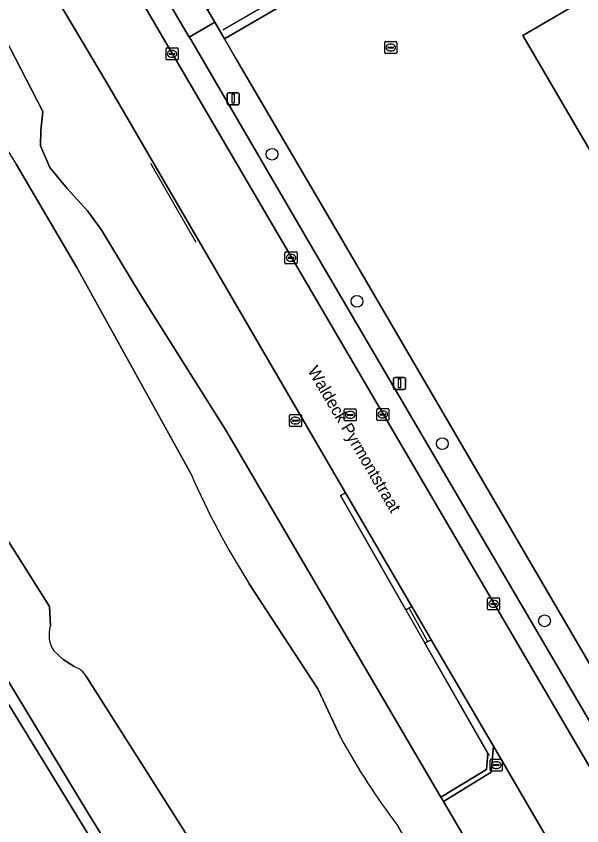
# Model space of a CAD drawing. Extents: x 157692 to 159674, y 381452 to 383291.
# Drawn here: x 159285.9 to 159332.9, y 382377.8 to 382445.1 of the extents above; entities that cross this region are included whole.
import ezdxf

# ---------------------------------------------------------------- set-up
doc = ezdxf.new("R2010")
doc.units = 0
for name, color, linetype in [('IMGEO_Boom', 7, 'Continuous'), ('IMGEO_Erf', 7, 'Continuous'), ('IMGEO_Groenvoorziening', 7, 'Continuous'), ('IMGEO_Haag', 7, 'Continuous'), ('IMGEO_Hek', 7, 'Continuous'), ('IMGEO_Kolk', 7, 'Continuous'), ('IMGEO_Lichtmast', 7, 'Continuous'), ('IMGEO_Oever', 7, 'Continuous'), ('IMGEO_Openbare_ruimte_label', 7, 'Continuous'), ('IMGEO_Pand', 7, 'Continuous'), ('IMGEO_Parkeervlak_open', 7, 'Continuous'), ('IMGEO_Rijbaan_lokaal_open', 7, 'Continuous'), ('IMGEO_Rioolput', 7, 'Continuous'), ('IMGEO_Terreindeel_gesloten', 7, 'Continuous'), ('IMGEO_Voetpad_open', 7, 'Continuous'), ('IMGEO_Waterloop', 7, 'Continuous')]:
    doc.layers.add(name, color=color, linetype=linetype)

msp = doc.modelspace()

# ---------------------------------------------------------------- linework, layer by layer
at = {"layer": 'IMGEO_Boom'}
for centre in [(159307.179, 382433.582), (159314.226, 382421.363), (159321.321, 382409.537), (159329.807, 382394.822)]:
    msp.add_circle(centre, 0.489, dxfattribs=at)
at = {"layer": 'IMGEO_Erf'}
msp.add_lwpolyline([(159273.494, 382285.815), (159328.456, 382317.435), (159293.957, 382373.753), (159216.622, 382500), (159163.39, 382587.536), (159160.939, 382586.067), (159166.124, 382577.149), (159166.385, 382577.301), (159191.551, 382534.13), (159211.779, 382499.43), (159076.554, 382420.561), (159081.564, 382412.044), (159085.887, 382414.558), (159216.554, 382490.535), (159226.388, 382473.62), (159095.722, 382397.643), (159091.399, 382395.129), (159092.197, 382393.998), (159087.731, 382391.406), (159103.11, 382364.958), (159146.26, 382291.081)], dxfattribs=at)
at = {"layer": 'IMGEO_Groenvoorziening'}
for points in [[(159100.046, 382645.519), (159078.203, 382650.857), (159076.104, 382647.916), (159080.455, 382646.929), (159098.175, 382642.914), (159098.749, 382642.784), (159099.289, 382643.642), (159132.191, 382635.506), (159160.939, 382586.067), (159163.39, 382587.536), (159216.622, 382500), (159293.957, 382373.753), (159328.456, 382317.435), (159329.14, 382317.829), (159327.116, 382321.868), (159322.263, 382328.528), (159318.309, 382335.473), (159308.31, 382351.805), (159304.782, 382357.823)], [(159284.449, 382444.232), (159288.131, 382437.12), (159287.975, 382435.559), (159287.943, 382434.28), (159288.722, 382432.471), (159290.168, 382430.741), (159291.853, 382428.893), (159292.995, 382427.335), (159296.187, 382422.011), (159303.345, 382410.653), (159321.208, 382380.165), (159324.993, 382382.475), (159325.107, 382383.792), (159319.878, 382392.953), (159320.399, 382393.232), (159320.332, 382393.347), (159318.789, 382395.995), (159318.293, 382395.729), (159312.869, 382405.231), (159313.272, 382405.463), (159303.739, 382421.825), (159293.441, 382439.523), (159287.745, 382449.134), (159275.868, 382469.49)], [(159299.234, 382366.981), (159291.836, 382378.919), (159258.054, 382434.793), (159246.143, 382454.219)], [(159307.863, 382449.081), (159301.811, 382445.581), (159302.41, 382444.558), (159303.229, 382443.159), (159310.1, 382447.18)]]:
    msp.add_lwpolyline(points, dxfattribs=at)
for points in [[(159313.272, 382405.463), (159312.869, 382405.231), (159318.293, 382395.729), (159318.789, 382395.995)], [(159320.399, 382393.232), (159319.878, 382392.953), (159325.107, 382383.792), (159324.993, 382382.475), (159321.208, 382380.165), (159321.309, 382379.992), (159321.409, 382379.821), (159325.373, 382382.239), (159325.562, 382384.407)], [(159328.507, 382379.372), (159325.562, 382384.407), (159325.373, 382382.239), (159321.409, 382379.821), (159332.31, 382361.215), (159335.922, 382363.43), (159337.377, 382361.057), (159333.718, 382358.813), (159334.143, 382358.087), (159339.291, 382360.93), (159337.698, 382363.63)]]:
    msp.add_lwpolyline(points, close=True, dxfattribs=at)
at = {"layer": 'IMGEO_Haag'}
for points in [[(159313.272, 382405.463), (159312.869, 382405.231), (159318.293, 382395.729), (159318.789, 382395.995)], [(159320.399, 382393.232), (159319.878, 382392.953), (159325.107, 382383.792), (159324.993, 382382.475), (159321.208, 382380.165), (159321.309, 382379.992), (159321.409, 382379.821), (159325.373, 382382.239), (159325.562, 382384.407)]]:
    msp.add_lwpolyline(points, close=True, dxfattribs=at)
at = {"layer": 'IMGEO_Hek'}
for points in [[(159328.456, 382317.435), (159293.957, 382373.753), (159216.622, 382500), (159163.39, 382587.536)], [(159303.095, 382443.909), (159309.735, 382447.788), (159316.579, 382451.786), (159352.225, 382472.611), (159359.03, 382476.586), (159359.275, 382476.729), (159435.803, 382521.289)], [(159300.885, 382426.259), (159297.097, 382432.817)], [(159312.869, 382405.231), (159319.878, 382392.953), (159325.199, 382383.631)], [(159320.099, 382393.136), (159318.555, 382395.87)]]:
    msp.add_lwpolyline(points, dxfattribs=at)
at = {"layer": 'IMGEO_Kolk'}
for p, q in [((159298.372, 382441.491), (159298.372, 382442.343)), ((159298.447, 382442.417), (159299.299, 382442.417)), ((159298.86, 382442.197), (159298.885, 382442.197)), ((159299.373, 382442.343), (159299.373, 382441.491)), ((159298.631, 382441.911), (159298.631, 382441.923)), ((159299.069, 382441.874), (159298.671, 382441.874)), ((159298.674, 382441.96), (159299.072, 382441.96)), ((159298.883, 382441.637), (159298.858, 382441.637)), ((159299.115, 382441.923), (159299.115, 382441.911)), ((159299.299, 382441.417), (159298.447, 382441.417)), ((159308.25, 382424.55), (159308.25, 382425.402)), ((159308.325, 382425.476), (159309.177, 382425.476)), ((159309.251, 382425.402), (159309.251, 382424.55)), ((159308.509, 382424.97), (159308.509, 382424.982)), ((159308.947, 382424.933), (159308.549, 382424.933)), ((159308.552, 382425.019), (159308.95, 382425.019)), ((159308.761, 382424.696), (159308.736, 382424.696)), ((159308.738, 382425.256), (159308.763, 382425.256)), ((159308.993, 382424.982), (159308.993, 382424.97)), ((159309.177, 382424.476), (159308.325, 382424.476)), ((159315.874, 382411.528), (159315.874, 382412.38)), ((159315.949, 382412.454), (159316.801, 382412.454)), ((159316.133, 382411.948), (159316.133, 382411.96)), ((159316.571, 382411.911), (159316.173, 382411.911)), ((159316.176, 382411.997), (159316.574, 382411.997)), ((159316.362, 382412.234), (159316.387, 382412.234)), ((159316.617, 382411.96), (159316.617, 382411.948)), ((159316.875, 382412.38), (159316.875, 382411.528)), ((159316.801, 382411.454), (159315.949, 382411.454)), ((159316.385, 382411.674), (159316.36, 382411.674)), ((159325.079, 382395.8), (159325.079, 382396.652)), ((159325.154, 382396.726), (159326.006, 382396.726)), ((159325.567, 382396.506), (159325.592, 382396.506)), ((159326.08, 382396.652), (159326.08, 382395.8)), ((159325.338, 382396.22), (159325.338, 382396.232)), ((159325.776, 382396.183), (159325.378, 382396.183)), ((159325.381, 382396.269), (159325.779, 382396.269)), ((159325.59, 382395.946), (159325.565, 382395.946)), ((159325.822, 382396.232), (159325.822, 382396.22)), ((159326.006, 382395.726), (159325.154, 382395.726))]:
    msp.add_line(p, q, dxfattribs=at)
for points in [[(159298.372, 382441.491), (159298.372, 382442.343)], [(159298.447, 382442.417), (159299.299, 382442.417)], [(159299.373, 382442.343), (159299.373, 382441.491)], [(159299.299, 382441.417), (159298.447, 382441.417)], [(159308.25, 382424.55), (159308.25, 382425.402)], [(159308.325, 382425.476), (159309.177, 382425.476)], [(159309.251, 382425.402), (159309.251, 382424.55)], [(159309.177, 382424.476), (159308.325, 382424.476)], [(159315.874, 382411.528), (159315.874, 382412.38)], [(159315.949, 382412.454), (159316.801, 382412.454)], [(159316.875, 382412.38), (159316.875, 382411.528)], [(159316.801, 382411.454), (159315.949, 382411.454)], [(159325.079, 382395.8), (159325.079, 382396.652)], [(159325.154, 382396.726), (159326.006, 382396.726)], [(159326.08, 382396.652), (159326.08, 382395.8)], [(159326.006, 382395.726), (159325.154, 382395.726)]]:
    msp.add_lwpolyline(points, dxfattribs=at)
for centre, radius, start, end in [((159298.449, 382442.341), 0.0765, 91.55205, 178.44795), ((159298.449, 382442.341), 0.0765, 91.55205, 178.44795), ((159299.297, 382442.341), 0.0765, 1.55205, 88.44795), ((159299.297, 382442.341), 0.0765, 1.55205, 88.44795), ((159298.449, 382441.493), 0.0765, 181.55205, 268.44795), ((159298.449, 382441.493), 0.0765, 181.55205, 268.44795), ((159298.671, 382441.92), 0.0403, 85.87752, 175.75265), ((159298.668, 382441.91), 0.0366, 178.93798, 274.71019), ((159299.072, 382441.917), 0.043, 264.86636, 352.45326), ((159299.076, 382441.922), 0.0386, 1.73085, 96.63898), ((159299.297, 382441.493), 0.0765, 271.55205, 358.44795), ((159299.297, 382441.493), 0.0765, 271.55205, 358.44795), ((159308.327, 382425.4), 0.0765, 91.55205, 178.44795), ((159308.327, 382425.4), 0.0765, 91.55205, 178.44795), ((159309.175, 382425.4), 0.0765, 1.55205, 88.44795), ((159309.175, 382425.4), 0.0765, 1.55205, 88.44795), ((159308.549, 382424.979), 0.0403, 85.87752, 175.75265), ((159308.546, 382424.969), 0.0366, 178.93798, 274.71019), ((159308.95, 382424.976), 0.043, 264.86636, 352.45326), ((159308.954, 382424.981), 0.0386, 1.73085, 96.63898), ((159308.327, 382424.552), 0.0765, 181.55205, 268.44795), ((159308.327, 382424.552), 0.0765, 181.55205, 268.44795), ((159309.175, 382424.552), 0.0765, 271.55205, 358.44795), ((159309.175, 382424.552), 0.0765, 271.55205, 358.44795), ((159315.951, 382412.378), 0.0765, 91.55205, 178.44795), ((159315.951, 382412.378), 0.0765, 91.55205, 178.44795), ((159316.173, 382411.957), 0.0403, 85.87752, 175.75265), ((159316.17, 382411.947), 0.0366, 178.93798, 274.71019), ((159316.574, 382411.954), 0.043, 264.86636, 352.45326), ((159316.578, 382411.959), 0.0386, 1.73085, 96.63898), ((159316.799, 382412.378), 0.0765, 1.55205, 88.44795), ((159316.799, 382412.378), 0.0765, 1.55205, 88.44795), ((159315.951, 382411.53), 0.0765, 181.55205, 268.44795), ((159315.951, 382411.53), 0.0765, 181.55205, 268.44795), ((159316.799, 382411.53), 0.0765, 271.55205, 358.44795), ((159316.799, 382411.53), 0.0765, 271.55205, 358.44795), ((159325.156, 382396.65), 0.0765, 91.55205, 178.44795), ((159325.156, 382396.65), 0.0765, 91.55205, 178.44795), ((159326.004, 382396.65), 0.0765, 1.55205, 88.44795), ((159326.004, 382396.65), 0.0765, 1.55205, 88.44795), ((159325.156, 382395.802), 0.0765, 181.55205, 268.44795), ((159325.156, 382395.802), 0.0765, 181.55205, 268.44795), ((159325.378, 382396.229), 0.0403, 85.87752, 175.75265), ((159325.375, 382396.219), 0.0366, 178.93798, 274.71019), ((159325.779, 382396.226), 0.043, 264.86636, 352.45326), ((159325.783, 382396.231), 0.0386, 1.73085, 96.63898), ((159326.004, 382395.802), 0.0765, 271.55205, 358.44795), ((159326.004, 382395.802), 0.0765, 271.55205, 358.44795)]:
    msp.add_arc(centre, radius, start, end, dxfattribs=at)
for centre, major_axis, ratio, start_param, end_param in [((159298.859, 382441.917), (-0.387, 0.002), 0.722429, 4.712389, 7.853982), ((159298.884, 382441.917), (-0.39, 0.002), 0.717154, 1.570796, 4.712389), ((159308.737, 382424.976), (-0.387, 0.002), 0.722429, 4.712389, 7.853982), ((159308.762, 382424.976), (-0.39, 0.002), 0.717154, 1.570796, 4.712389), ((159316.361, 382411.954), (-0.387, 0.002), 0.722429, 4.712389, 7.853982), ((159316.386, 382411.954), (-0.39, 0.002), 0.717154, 1.570796, 4.712389), ((159325.566, 382396.226), (-0.387, 0.002), 0.722429, 4.712389, 7.853982), ((159325.591, 382396.226), (-0.39, 0.002), 0.717154, 1.570796, 4.712389)]:
    msp.add_ellipse(centre, major_axis=major_axis, ratio=ratio, start_param=start_param, end_param=end_param, dxfattribs=at)
at = {"layer": 'IMGEO_Lichtmast'}
for p, q in [((159303.449, 382437.797), (159303.449, 382438.597)), ((159303.449, 382438.597), (159303.449, 382437.797)), ((159303.549, 382438.697), (159304.339, 382438.697)), ((159304.339, 382438.697), (159303.549, 382438.697)), ((159304.439, 382438.597), (159304.439, 382437.797)), ((159304.439, 382437.797), (159304.439, 382438.597)), ((159304.339, 382437.697), (159303.549, 382437.697)), ((159303.549, 382437.697), (159304.339, 382437.697)), ((159317.264, 382414.147), (159317.264, 382414.947)), ((159317.264, 382414.947), (159317.264, 382414.147)), ((159317.364, 382415.047), (159318.154, 382415.047)), ((159318.154, 382415.047), (159317.364, 382415.047)), ((159318.254, 382414.947), (159318.254, 382414.147)), ((159318.254, 382414.147), (159318.254, 382414.947)), ((159318.154, 382414.047), (159317.364, 382414.047)), ((159317.364, 382414.047), (159318.154, 382414.047))]:
    msp.add_line(p, q, dxfattribs=at)
for points in [[(159303.869, 382438.572), (159304.019, 382438.572), (159304.019, 382437.822), (159303.869, 382437.822), (159303.869, 382438.572)], [(159317.684, 382414.922), (159317.834, 382414.922), (159317.834, 382414.172), (159317.684, 382414.172), (159317.684, 382414.922)]]:
    msp.add_lwpolyline(points, dxfattribs=at)
for centre, start, end in [((159303.549, 382438.597), 90, 180), ((159303.549, 382438.597), 90, 180), ((159304.339, 382438.597), 0, 90), ((159304.339, 382438.597), 360, 90), ((159303.549, 382437.797), 180, 270), ((159303.549, 382437.797), 180, 270), ((159304.339, 382437.797), 270, 0), ((159304.339, 382437.797), 270, 0), ((159317.364, 382414.947), 90, 180), ((159317.364, 382414.947), 90, 180), ((159318.154, 382414.947), 0, 90), ((159318.154, 382414.947), 360, 90), ((159317.364, 382414.147), 180, 270), ((159317.364, 382414.147), 180, 270), ((159318.154, 382414.147), 270, 0), ((159318.154, 382414.147), 270, 0)]:
    msp.add_arc(centre, 0.1, start, end, dxfattribs=at)
at = {"layer": 'IMGEO_Oever'}
for points in [[(159246.143, 382454.219), (159258.054, 382434.793), (159291.836, 382378.919), (159299.234, 382366.981)], [(159332.31, 382361.215), (159321.409, 382379.821), (159321.309, 382379.992), (159321.208, 382380.165), (159303.345, 382410.653), (159296.187, 382422.011), (159292.995, 382427.335), (159291.853, 382428.893), (159290.168, 382430.741), (159288.722, 382432.471), (159287.943, 382434.28), (159287.975, 382435.559), (159288.131, 382437.12), (159284.449, 382444.232)], [(159285.925, 382432.759), (159290.948, 382424.18), (159300.451, 382406.992)], [(159288.761, 382394.384), (159288.68, 382396.015), (159283.195, 382404.698)], [(159305.28, 382397.893), (159310.977, 382389.162), (159312.886, 382385.108)], [(159290.735, 382391.011), (159289.831, 382391.594), (159289.038, 382392.321)], [(159340.281, 382308.847), (159333.902, 382319.981), (159330.706, 382325.766), (159323.425, 382338.014), (159302.328, 382373.506), (159291.763, 382390.163)], [(159317.614, 382377.789), (159338.465, 382340.451), (159340.516, 382341.612), (159342.046, 382338.908), (159343.776, 382335.848), (159341.693, 382334.67), (159342.27, 382333.637), (159349.498, 382328.853), (159355.884, 382317.892), (159357.958, 382319.063)]]:
    msp.add_lwpolyline(points, dxfattribs=at)
for centre, radius, start, end in [((159400.152, 382505.078), 135.196, 207.02079, 212.33866), ((159361.04, 382433.317), 66.061, 203.48403, 212.42734), ((159291.156, 382393.656), 2.504, 163.08519, 212.2096), ((159290.245, 382389.37), 1.712, 27.58161, 73.37976), ((159364.733, 382413.414), 59.071, 208.6325, 217.0916)]:
    msp.add_arc(centre, radius, start, end, dxfattribs=at)
at = {"layer": 'IMGEO_Pand'}
msp.add_lwpolyline([(159382.243, 382434.507), (159377.555, 382431.744), (159363.704, 382455.458), (159359.858, 382462.043), (159346.154, 382454.048), (159345.728, 382454.744), (159345.43, 382454.569), (159345.558, 382454.331), (159341.762, 382452.105), (159341.622, 382452.348), (159341.32, 382452.172), (159341.704, 382451.459), (159328.018, 382443.448), (159364.288, 382381.326), (159396.151, 382399.933), (159381.724, 382424.614), (159386.466, 382427.381), (159382.29, 382434.535)], close=True, dxfattribs=at)
at = {"layer": 'IMGEO_Parkeervlak_open'}
for points in [[(159249.605, 382531.021), (159247.507, 382529.779), (159352.344, 382350.577), (159355.29, 382345.541), (159356.027, 382344.312)], [(159300.306, 382443.307), (159300.303, 382443.311), (159297.394, 382448.284), (159295.131, 382452.152), (159295.076, 382452.247), (159293.486, 382454.964), (159285.241, 382469.09), (159282.945, 382472.977), (159267.19, 382500), (159266.363, 382501.419), (159263.838, 382505.78), (159256.758, 382517.831), (159249.451, 382530.299)], [(159356.188, 382347.952), (159352.572, 382354.077), (159350.458, 382357.514), (159347.353, 382362.884), (159344.842, 382367.117), (159335.692, 382382.788), (159327.172, 382397.373), (159310.376, 382426.055), (159300.306, 382443.307)]]:
    msp.add_lwpolyline(points, dxfattribs=at)
at = {"layer": 'IMGEO_Rijbaan_lokaal_open'}
for points in [[(159247.507, 382529.779), (159242.382, 382526.745), (159243.845, 382524.276), (159253.755, 382507.353), (159258.061, 382500), (159259.791, 382497.045), (159275.868, 382469.49), (159287.745, 382449.134), (159293.441, 382439.523), (159303.739, 382421.825), (159313.272, 382405.463), (159318.789, 382395.995), (159320.332, 382393.347), (159320.399, 382393.232), (159325.562, 382384.407), (159328.507, 382379.372), (159337.698, 382363.63)], [(159356.918, 382330.244), (159360.912, 382333.3), (159359.578, 382335.574), (159354.776, 382343.692), (159351.11, 382349.906), (159352.344, 382350.577), (159247.507, 382529.779)]]:
    msp.add_lwpolyline(points, dxfattribs=at)
at = {"layer": 'IMGEO_Rioolput'}
for p, q in [((159316.533, 382442.02), (159316.533, 382442.872)), ((159316.608, 382442.946), (159317.46, 382442.946)), ((159317.534, 382442.872), (159317.534, 382442.02)), ((159316.792, 382442.44), (159316.792, 382442.452)), ((159317.23, 382442.403), (159316.832, 382442.403)), ((159316.835, 382442.489), (159317.233, 382442.489)), ((159317.044, 382442.166), (159317.019, 382442.166)), ((159317.021, 382442.726), (159317.046, 382442.726)), ((159317.276, 382442.452), (159317.276, 382442.44)), ((159317.46, 382441.946), (159316.608, 382441.946)), ((159308.694, 382411.954), (159309.546, 382411.954)), ((159313.167, 382411.501), (159313.167, 382412.353)), ((159313.242, 382412.427), (159314.094, 382412.427)), ((159313.426, 382411.921), (159313.426, 382411.933)), ((159313.469, 382411.97), (159313.867, 382411.97)), ((159313.655, 382412.207), (159313.68, 382412.207)), ((159313.91, 382411.933), (159313.91, 382411.921)), ((159314.168, 382412.353), (159314.168, 382411.501)), ((159308.619, 382411.028), (159308.619, 382411.88)), ((159308.878, 382411.448), (159308.878, 382411.46)), ((159309.316, 382411.411), (159308.918, 382411.411)), ((159308.921, 382411.497), (159309.319, 382411.497)), ((159309.107, 382411.734), (159309.132, 382411.734)), ((159309.362, 382411.46), (159309.362, 382411.448)), ((159309.62, 382411.88), (159309.62, 382411.028)), ((159314.094, 382411.427), (159313.242, 382411.427)), ((159313.864, 382411.884), (159313.466, 382411.884)), ((159313.678, 382411.647), (159313.653, 382411.647)), ((159309.546, 382410.954), (159308.694, 382410.954)), ((159309.13, 382411.174), (159309.105, 382411.174)), ((159325.294, 382382.404), (159325.294, 382383.256)), ((159325.369, 382383.33), (159326.221, 382383.33)), ((159325.782, 382383.11), (159325.807, 382383.11)), ((159326.295, 382383.256), (159326.295, 382382.404)), ((159326.221, 382382.33), (159325.369, 382382.33)), ((159325.553, 382382.824), (159325.553, 382382.836)), ((159325.991, 382382.787), (159325.593, 382382.787)), ((159325.596, 382382.873), (159325.994, 382382.873)), ((159325.805, 382382.55), (159325.78, 382382.55)), ((159326.037, 382382.836), (159326.037, 382382.824))]:
    msp.add_line(p, q, dxfattribs=at)
for points in [[(159316.533, 382442.02), (159316.533, 382442.872)], [(159316.608, 382442.946), (159317.46, 382442.946)], [(159317.534, 382442.872), (159317.534, 382442.02)], [(159317.46, 382441.946), (159316.608, 382441.946)], [(159308.694, 382411.954), (159309.546, 382411.954)], [(159313.167, 382411.501), (159313.167, 382412.353)], [(159313.242, 382412.427), (159314.094, 382412.427)], [(159314.168, 382412.353), (159314.168, 382411.501)], [(159308.619, 382411.028), (159308.619, 382411.88)], [(159309.62, 382411.88), (159309.62, 382411.028)], [(159314.094, 382411.427), (159313.242, 382411.427)], [(159309.546, 382410.954), (159308.694, 382410.954)], [(159325.294, 382382.404), (159325.294, 382383.256)], [(159325.369, 382383.33), (159326.221, 382383.33)], [(159326.295, 382383.256), (159326.295, 382382.404)], [(159326.221, 382382.33), (159325.369, 382382.33)]]:
    msp.add_lwpolyline(points, dxfattribs=at)
for centre, radius, start, end in [((159316.61, 382442.87), 0.0765, 91.55205, 178.44795), ((159316.61, 382442.87), 0.0765, 91.55205, 178.44795), ((159317.458, 382442.87), 0.0765, 1.55205, 88.44795), ((159317.458, 382442.87), 0.0765, 1.55205, 88.44795), ((159316.832, 382442.449), 0.0403, 85.87752, 175.75265), ((159316.829, 382442.439), 0.0366, 178.93798, 274.71019), ((159317.233, 382442.446), 0.043, 264.86636, 352.45326), ((159317.237, 382442.451), 0.0386, 1.73085, 96.63898), ((159316.61, 382442.022), 0.0765, 181.55205, 268.44795), ((159316.61, 382442.022), 0.0765, 181.55205, 268.44795), ((159317.458, 382442.022), 0.0765, 271.55205, 358.44795), ((159317.458, 382442.022), 0.0765, 271.55205, 358.44795), ((159308.696, 382411.878), 0.0765, 91.55205, 178.44795), ((159308.696, 382411.878), 0.0765, 91.55205, 178.44795), ((159309.544, 382411.878), 0.0765, 1.55205, 88.44795), ((159309.544, 382411.878), 0.0765, 1.55205, 88.44795), ((159313.244, 382412.351), 0.0765, 91.55205, 178.44795), ((159313.244, 382412.351), 0.0765, 91.55205, 178.44795), ((159313.466, 382411.93), 0.0403, 85.87752, 175.75265), ((159313.463, 382411.92), 0.0366, 178.93798, 274.71019), ((159313.867, 382411.927), 0.043, 264.86636, 352.45326), ((159313.871, 382411.932), 0.0386, 1.73085, 96.63898), ((159314.092, 382412.351), 0.0765, 1.55205, 88.44795), ((159314.092, 382412.351), 0.0765, 1.55205, 88.44795), ((159308.918, 382411.457), 0.0403, 85.87752, 175.75265), ((159308.915, 382411.447), 0.0366, 178.93798, 274.71019), ((159309.319, 382411.454), 0.043, 264.86636, 352.45326), ((159309.323, 382411.459), 0.0386, 1.73085, 96.63898), ((159313.244, 382411.503), 0.0765, 181.55205, 268.44795), ((159313.244, 382411.503), 0.0765, 181.55205, 268.44795), ((159314.092, 382411.503), 0.0765, 271.55205, 358.44795), ((159314.092, 382411.503), 0.0765, 271.55205, 358.44795), ((159308.696, 382411.03), 0.0765, 181.55205, 268.44795), ((159308.696, 382411.03), 0.0765, 181.55205, 268.44795), ((159309.544, 382411.03), 0.0765, 271.55205, 358.44795), ((159309.544, 382411.03), 0.0765, 271.55205, 358.44795), ((159325.371, 382383.254), 0.0765, 91.55205, 178.44795), ((159325.371, 382383.254), 0.0765, 91.55205, 178.44795), ((159326.219, 382383.254), 0.0765, 1.55205, 88.44795), ((159326.219, 382383.254), 0.0765, 1.55205, 88.44795), ((159325.371, 382382.406), 0.0765, 181.55205, 268.44795), ((159325.371, 382382.406), 0.0765, 181.55205, 268.44795), ((159325.593, 382382.833), 0.0403, 85.87752, 175.75265), ((159325.59, 382382.823), 0.0366, 178.93798, 274.71019), ((159325.994, 382382.83), 0.043, 264.86636, 352.45326), ((159325.998, 382382.835), 0.0386, 1.73085, 96.63898), ((159326.219, 382382.406), 0.0765, 271.55205, 358.44795), ((159326.219, 382382.406), 0.0765, 271.55205, 358.44795)]:
    msp.add_arc(centre, radius, start, end, dxfattribs=at)
for centre, major_axis, ratio, start_param, end_param in [((159317.02, 382442.446), (-0.387, 0.002), 0.722429, 4.712389, 7.853982), ((159317.045, 382442.446), (-0.39, 0.002), 0.717154, 1.570796, 4.712389), ((159313.654, 382411.927), (-0.387, 0.002), 0.722429, 4.712389, 7.853982), ((159313.679, 382411.927), (-0.39, 0.002), 0.717154, 1.570796, 4.712389), ((159309.106, 382411.454), (-0.387, 0.002), 0.722429, 4.712389, 7.853982), ((159309.131, 382411.454), (-0.39, 0.002), 0.717154, 1.570796, 4.712389), ((159325.781, 382382.83), (-0.387, 0.002), 0.722429, 4.712389, 7.853982), ((159325.806, 382382.83), (-0.39, 0.002), 0.717154, 1.570796, 4.712389)]:
    msp.add_ellipse(centre, major_axis=major_axis, ratio=ratio, start_param=start_param, end_param=end_param, dxfattribs=at)
at = {"layer": 'IMGEO_Terreindeel_gesloten'}
msp.add_lwpolyline([(159359.414, 382475.906), (159352.587, 382471.993), (159319.735, 382452.814), (159310.1, 382447.18), (159303.229, 382443.159), (159304.181, 382441.533), (159312.468, 382427.357), (159329.278, 382398.557), (159340.781, 382378.881), (159346.918, 382368.416), (159349.732, 382363.611), (159352.531, 382358.832), (159360.481, 382345.384)], dxfattribs=at)
msp.add_lwpolyline([(159363.704, 382455.458), (159368.386, 382458.215), (159382.243, 382434.507), (159382.29, 382434.535), (159386.466, 382427.381), (159381.724, 382424.614), (159396.151, 382399.933), (159364.288, 382381.326), (159328.018, 382443.448), (159341.704, 382451.459), (159341.32, 382452.172), (159341.622, 382452.348), (159341.762, 382452.105), (159345.558, 382454.331), (159345.43, 382454.569), (159345.728, 382454.744), (159346.154, 382454.048), (159359.858, 382462.043)], close=True, dxfattribs=at)
at = {"layer": 'IMGEO_Voetpad_open'}
for points in [[(159299.514, 382449.505), (159297.766, 382452.493), (159297.248, 382453.377), (159295.131, 382452.152), (159297.394, 382448.284), (159300.303, 382443.311), (159302.41, 382444.558), (159301.811, 382445.581)], [(159312.468, 382427.357), (159304.181, 382441.533), (159303.229, 382443.159), (159302.41, 382444.558), (159300.303, 382443.311), (159300.306, 382443.307), (159310.376, 382426.055), (159327.172, 382397.373), (159335.692, 382382.788), (159344.842, 382367.117), (159347.353, 382362.884), (159347.775, 382363.114), (159347.906, 382362.891), (159348.525, 382363.253), (159348.667, 382362.983), (159349.732, 382363.611), (159346.918, 382368.416), (159340.781, 382378.881), (159329.278, 382398.557)]]:
    msp.add_lwpolyline(points, close=True, dxfattribs=at)
at = {"layer": 'IMGEO_Waterloop'}
for points in [[(159300.451, 382406.992), (159290.948, 382424.18), (159285.925, 382432.759)], [(159283.195, 382404.698), (159288.68, 382396.015), (159288.761, 382394.384)], [(159312.886, 382385.108), (159310.977, 382389.162), (159305.28, 382397.893)], [(159289.038, 382392.321), (159289.831, 382391.594), (159290.735, 382391.011)], [(159291.763, 382390.163), (159302.328, 382373.506), (159323.425, 382338.014), (159330.706, 382325.766), (159333.902, 382319.981), (159340.281, 382308.847), (159346.926, 382312.832)], [(159346.926, 382312.832), (159355.884, 382317.892), (159349.498, 382328.853), (159342.27, 382333.637), (159341.693, 382334.67), (159340.598, 382334.051), (159337.339, 382339.814), (159338.465, 382340.451), (159317.614, 382377.789)]]:
    msp.add_lwpolyline(points, dxfattribs=at)
for centre, radius, start, end in [((159400.152, 382505.078), 135.196, 207.02079, 212.33866), ((159361.04, 382433.317), 66.061, 203.48403, 212.42734), ((159291.156, 382393.656), 2.504, 163.08519, 212.2096), ((159290.245, 382389.37), 1.712, 27.58161, 73.37976), ((159364.733, 382413.414), 59.071, 208.6325, 217.0916)]:
    msp.add_arc(centre, radius, start, end, dxfattribs=at)

# ---------------------------------------------------------------- texts
at = {"layer": 'IMGEO_Openbare_ruimte_label'}
msp.add_text('Waldeck Pyrmontstraat', height=1, rotation=300.41323, dxfattribs=at).set_placement((159310.088, 382415.622))

doc.saveas('drawing.dxf')
